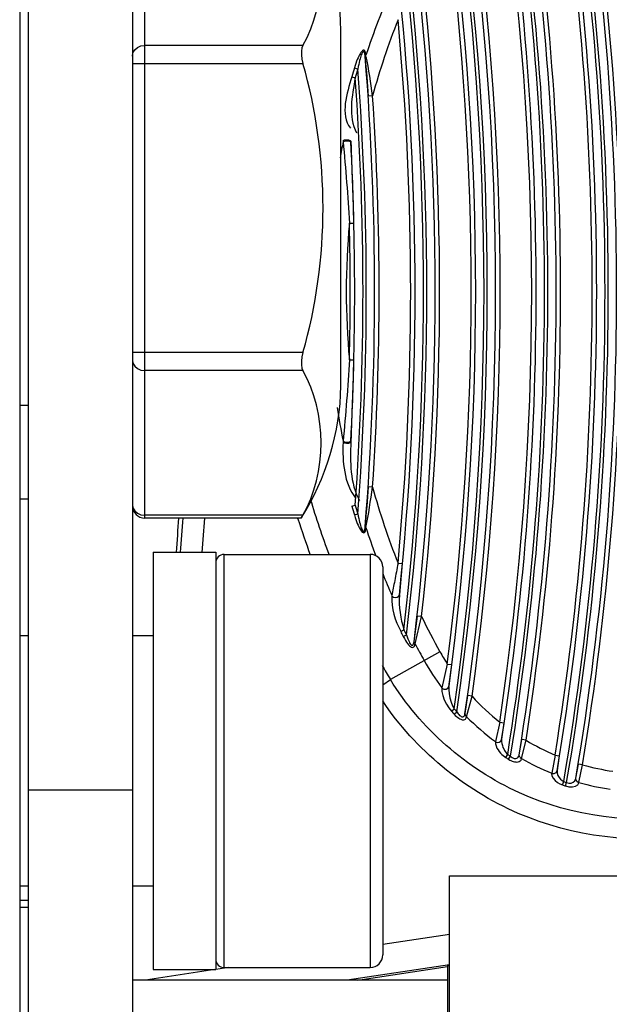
# Paper-space layout 'Sheet' of a CAD drawing. Header units: inches. Extents: x 0.2 to 10.8, y 0.2 to 8.3.
# Tile 466 of 545: x 10.0374 to 10.0939, y 4.4159 to 4.5103. Entities that reach past the tile are written whole.
import ezdxf

# ---------------------------------------------------------------- set-up
doc = ezdxf.new("R2010")
doc.units = ezdxf.units.IN
doc.header["$MEASUREMENT"] = 0
doc.layers.get('0').update_dxf_attribs({"lineweight": 5})
doc.layers.add('02___PRT_ALL_AXES', color=7, linetype='Continuous')
doc.layers.add('06___PRT_ALL_SURFS', color=7, linetype='Continuous')

psp = doc.layouts.new('Sheet')

# ---------------------------------------------------------------- linework, layer by layer
at = {"color": 0, "linetype": 'ByBlock', "lineweight": -3}
for p, q in [((10.03741664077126, 4.564211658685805), (10.03741664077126, 4.340211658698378)), ((10.04941664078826, 4.462498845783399), (10.04941664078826, 4.521924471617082)), ((10.06457116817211, 4.507800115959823), (10.04941664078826, 4.507800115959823)), ((10.07060399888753, 4.506907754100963), (10.07053459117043, 4.506767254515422)), ((10.07054078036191, 4.506708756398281), (10.0705345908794, 4.506767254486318)), ((10.07061011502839, 4.506848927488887), (10.07060399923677, 4.506907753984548)), ((10.04821664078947, 4.506068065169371), (10.06457116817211, 4.506068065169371)), ((10.06949846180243, 4.505634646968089), (10.06982973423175, 4.505533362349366)), ((10.06924892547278, 4.504800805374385), (10.06958137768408, 4.504703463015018)), ((10.07124652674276, 4.502957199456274), (10.07084766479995, 4.50293047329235)), ((10.06842052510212, 4.498674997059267), (10.06842425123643, 4.498571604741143)), ((10.06915921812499, 4.498626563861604), (10.06916304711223, 4.498523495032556)), ((10.06902465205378, 4.490758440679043), (10.06942429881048, 4.490767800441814)), ((10.06457116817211, 4.478355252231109), (10.04821664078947, 4.478355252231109)), ((10.06902465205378, 4.477664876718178), (10.06942429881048, 4.477655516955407)), ((10.06457116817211, 4.476623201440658), (10.04941664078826, 4.476623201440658)), ((10.03741664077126, 4.473323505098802), (10.03821664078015, 4.473323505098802)), ((10.06842425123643, 4.469851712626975), (10.06842052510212, 4.469748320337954)), ((10.06916304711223, 4.469899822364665), (10.06915921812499, 4.469796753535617)), ((10.07124652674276, 4.465466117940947), (10.07084766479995, 4.465492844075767)), ((10.03821664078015, 4.464307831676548), (10.03741664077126, 4.464307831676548)), ((10.06924892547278, 4.463622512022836), (10.06958137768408, 4.4637198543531)), ((10.06457116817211, 4.462766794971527), (10.04941664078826, 4.462766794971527)), ((10.06441498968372, 4.462498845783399), (10.04941664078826, 4.462498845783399)), ((10.06409470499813, 4.462417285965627), (10.06407113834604, 4.46249261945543)), ((10.06410997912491, 4.462422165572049), (10.06409070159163, 4.462498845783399)), ((10.06457116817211, 4.462766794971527), (10.06441498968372, 4.462498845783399)), ((10.06949846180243, 4.462788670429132), (10.06982973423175, 4.462889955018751)), ((10.0705345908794, 4.461656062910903), (10.07054078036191, 4.46171456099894)), ((10.07060399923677, 4.461515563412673), (10.0705345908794, 4.461656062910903)), ((10.07060399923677, 4.461515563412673), (10.07061011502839, 4.461574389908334)), ((10.05701664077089, 4.419411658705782), (10.05701664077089, 4.459011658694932)), ((10.07101664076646, 4.459011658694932), (10.07101664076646, 4.419411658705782)), ((10.07221664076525, 4.457811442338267), (10.07221664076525, 4.420611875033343)), ((10.07368509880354, 4.458160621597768), (10.07408311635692, 4.458123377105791)), ((10.07408311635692, 4.458123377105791), (10.07381746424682, 4.455154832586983)), ((10.07375562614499, 4.455044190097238), (10.07381746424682, 4.455154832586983)), ((10.0752285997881, 4.450661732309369), (10.07554068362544, 4.453104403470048)), ((10.07531882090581, 4.450452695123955), (10.07593796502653, 4.453059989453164)), ((10.07593796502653, 4.453059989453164), (10.07554068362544, 4.453104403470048)), ((10.07394093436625, 4.451626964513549), (10.07425120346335, 4.451781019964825)), ((10.07418806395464, 4.451133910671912), (10.07449716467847, 4.451290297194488)), ((10.07531884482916, 4.450452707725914), (10.07522859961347, 4.450661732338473)), ((10.07770926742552, 4.449676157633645), (10.07295783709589, 4.447023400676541)), ((10.07841168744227, 4.448502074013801), (10.07788503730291, 4.446213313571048)), ((10.07841168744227, 4.448502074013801), (10.07880817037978, 4.448451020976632)), ((10.07880817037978, 4.448451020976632), (10.07855979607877, 4.446365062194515)), ((10.07221664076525, 4.446506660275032), (10.07295784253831, 4.447023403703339)), ((10.08010768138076, 4.443755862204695), (10.08038125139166, 4.445473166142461)), ((10.08025801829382, 4.44345342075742), (10.08077716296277, 4.445417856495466)), ((10.08077716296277, 4.445417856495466), (10.08038125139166, 4.445473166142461)), ((10.07880832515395, 4.443980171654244), (10.07906669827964, 4.444210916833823)), ((10.07906852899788, 4.443693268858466), (10.07932333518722, 4.443927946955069)), ((10.08025253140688, 4.443424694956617), (10.08010203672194, 4.443727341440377)), ((10.08343739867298, 4.442931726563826), (10.08301835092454, 4.441069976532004)), ((10.08343739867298, 4.442931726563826), (10.08383277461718, 4.442872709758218)), ((10.08383277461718, 4.442872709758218), (10.08361970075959, 4.441286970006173)), ((10.08530148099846, 4.439802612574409), (10.08555896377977, 4.441253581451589)), ((10.08552519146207, 4.439437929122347), (10.08595398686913, 4.441192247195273)), ((10.08595398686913, 4.441192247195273), (10.08555896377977, 4.441253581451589)), ((10.08401440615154, 4.4395411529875), (10.08420141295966, 4.439832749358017)), ((10.08428456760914, 4.439370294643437), (10.08446787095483, 4.439664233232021)), ((10.0887478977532, 4.439775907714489), (10.08841435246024, 4.438039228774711)), ((10.0887478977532, 4.439775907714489), (10.0891425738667, 4.439712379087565)), ((10.0891425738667, 4.439712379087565), (10.08893896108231, 4.438294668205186)), ((10.08551983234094, 4.439413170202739), (10.08538958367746, 4.439506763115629)), ((10.0907294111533, 4.437545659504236), (10.09098511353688, 4.438911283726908)), ((10.09137960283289, 4.438846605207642), (10.09098511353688, 4.438911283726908)), ((10.09103018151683, 4.437145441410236), (10.09137960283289, 4.438846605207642)), ((10.08841176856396, 4.438014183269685), (10.0886404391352, 4.437999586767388)), ((10.08946102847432, 4.436908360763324), (10.08957337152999, 4.437236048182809)), ((10.08974002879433, 4.436814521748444), (10.08984854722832, 4.437143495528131)), ((10.09102472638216, 4.437121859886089), (10.09085469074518, 4.437209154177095)), ((10.03821664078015, 4.425832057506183), (10.03741664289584, 4.425832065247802)), ((10.07861672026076, 4.422591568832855), (10.07221668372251, 4.421629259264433)), ((10.05613901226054, 4.419211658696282), (10.04948888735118, 4.418211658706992)), ((10.05746903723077, 4.419411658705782), (10.05621492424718, 4.419223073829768)), ((10.07861671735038, 4.419677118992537), (10.06882330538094, 4.418211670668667)), ((10.06981664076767, 4.418211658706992), (10.07843277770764, 4.419504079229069)), ((10.0784166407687, 4.418211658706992), (10.04821664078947, 4.418211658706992))]:
    psp.add_line(p, q, dxfattribs=at)
for points in [[(10.04821664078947, 4.506760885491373), (10.04827537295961, 4.507082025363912), (10.04844582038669, 4.50737172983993), (10.04871129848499, 4.507601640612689), (10.04904582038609, 4.507749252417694), (10.04941664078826, 4.507800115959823)], [(10.06457116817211, 4.507800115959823), (10.0644720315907, 4.507553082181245), (10.06442148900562, 4.507244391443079), (10.06442075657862, 4.506891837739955), (10.06447057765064, 4.506493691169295), (10.06457116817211, 4.506068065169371)], [(10.07060399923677, 4.506907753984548), (10.07059401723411, 4.506988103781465), (10.07058183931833, 4.507059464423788), (10.07056755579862, 4.507122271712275), (10.07055133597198, 4.50717657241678), (10.0705334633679, 4.507222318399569), (10.07051417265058, 4.507259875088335), (10.07049330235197, 4.507290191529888), (10.07047010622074, 4.507314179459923), (10.07044327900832, 4.507331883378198), (10.07041144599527, 4.507341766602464), (10.07037390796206, 4.507340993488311), (10.07033107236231, 4.50732683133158), (10.07028394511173, 4.507297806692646), (10.07023258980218, 4.507252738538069), (10.07017632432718, 4.507189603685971), (10.07011526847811, 4.507106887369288), (10.07005103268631, 4.507005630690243), (10.06998576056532, 4.506889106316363), (10.06991997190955, 4.506758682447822), (10.06985294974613, 4.506613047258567), (10.06978432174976, 4.506450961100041), (10.06971437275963, 4.506272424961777), (10.06964337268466, 4.506077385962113), (10.06957138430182, 4.505865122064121), (10.06949846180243, 4.505634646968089)], [(10.0705345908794, 4.506767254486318), (10.0705257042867, 4.506847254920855), (10.07051559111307, 4.506918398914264), (10.07050430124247, 4.506981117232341), (10.07049194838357, 4.507035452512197), (10.07047872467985, 4.507081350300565), (10.07046477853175, 4.507119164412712), (10.07044997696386, 4.507149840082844), (10.07043379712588, 4.50717430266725), (10.0704153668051, 4.507192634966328), (10.07039380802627, 4.507203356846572), (10.07036872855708, 4.507203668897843), (10.0703404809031, 4.50719083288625), (10.07030978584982, 4.507163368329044), (10.07027670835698, 4.507120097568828), (10.07024084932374, 4.507059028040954), (10.07020232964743, 4.506978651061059), (10.07016219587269, 4.50687995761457), (10.07012177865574, 4.506766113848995), (10.07008138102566, 4.506638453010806), (10.07004055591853, 4.506495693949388), (10.06999908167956, 4.506336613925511), (10.06995713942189, 4.506161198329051), (10.06991490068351, 4.50596937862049), (10.06987241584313, 4.505760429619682), (10.06982973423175, 4.505533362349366)], [(10.06842052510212, 4.498674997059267), (10.06856563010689, 4.498731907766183), (10.0687595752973, 4.498757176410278), (10.06895362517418, 4.498744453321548), (10.06909901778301, 4.49869693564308), (10.06915921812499, 4.498626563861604)], [(10.06842417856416, 4.498571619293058), (10.06856926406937, 4.498628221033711), (10.06876327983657, 4.498653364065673), (10.0689574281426, 4.498640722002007), (10.06910287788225, 4.498593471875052), (10.06916304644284, 4.498523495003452)], [(10.06457116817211, 4.478355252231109), (10.0644720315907, 4.477937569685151), (10.06442148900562, 4.477542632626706), (10.06442075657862, 4.477188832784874), (10.06447057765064, 4.47687569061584), (10.06457116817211, 4.476623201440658)], [(10.04821664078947, 4.477662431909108), (10.04827537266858, 4.477341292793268), (10.04844581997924, 4.477051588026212), (10.04871129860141, 4.47682167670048), (10.04904582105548, 4.476674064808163), (10.04941664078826, 4.476623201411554)], [(10.06842077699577, 4.469748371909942), (10.06856590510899, 4.469691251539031), (10.06875988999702, 4.469665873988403), (10.0689539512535, 4.469678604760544), (10.06909928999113, 4.469726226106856), (10.06915935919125, 4.469796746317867)], [(10.06842425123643, 4.469851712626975), (10.06856934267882, 4.469795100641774), (10.06876332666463, 4.469769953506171), (10.06895743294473, 4.469782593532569), (10.06910286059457, 4.469829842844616), (10.06916304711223, 4.469899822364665)], [(10.04821664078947, 4.463806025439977), (10.04827537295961, 4.463484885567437), (10.04844582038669, 4.46319518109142), (10.04871129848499, 4.46296527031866), (10.04904582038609, 4.462817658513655), (10.04941664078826, 4.462766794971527)], [(10.06949846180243, 4.462788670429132), (10.06957024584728, 4.462561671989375), (10.06964176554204, 4.462350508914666), (10.06971359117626, 4.462152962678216), (10.06978432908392, 4.46197233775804), (10.06985316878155, 4.461809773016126), (10.06992075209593, 4.461663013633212), (10.06998684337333, 4.461532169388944), (10.07005091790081, 4.461417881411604), (10.07011467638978, 4.461317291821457), (10.07018172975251, 4.461227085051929), (10.07025439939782, 4.461149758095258), (10.07033408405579, 4.461095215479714), (10.07041286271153, 4.461082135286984), (10.07047711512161, 4.46111524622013), (10.07052516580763, 4.461183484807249), (10.07056101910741, 4.461277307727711), (10.0705866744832, 4.461389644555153), (10.07060399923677, 4.461515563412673)], [(10.06982973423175, 4.462889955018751), (10.06987174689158, 4.462666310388), (10.06991394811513, 4.462458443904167), (10.06995667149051, 4.462264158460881), (10.06999908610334, 4.462086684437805), (10.07004068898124, 4.461927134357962), (10.07008185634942, 4.461783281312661), (10.07012244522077, 4.461655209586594), (10.07016213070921, 4.461543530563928), (10.07020197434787, 4.461445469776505), (10.07024429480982, 4.461357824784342), (10.0702907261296, 4.461283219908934), (10.07034242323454, 4.46123124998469), (10.07039485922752, 4.461220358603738), (10.07043861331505, 4.461255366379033), (10.07047267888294, 4.46132437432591), (10.07049926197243, 4.461418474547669), (10.07051953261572, 4.461530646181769), (10.0705345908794, 4.461656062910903)], [(10.07309885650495, 4.45500566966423), (10.0732464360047, 4.454923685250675), (10.07343217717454, 4.45489152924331), (10.07361426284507, 4.454916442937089), (10.0737516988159, 4.454992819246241)], [(10.07418806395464, 4.451133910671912), (10.07429234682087, 4.45093705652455), (10.07439501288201, 4.450760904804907), (10.07449517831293, 4.450605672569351), (10.0745923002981, 4.450471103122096), (10.07468579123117, 4.450357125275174), (10.07477823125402, 4.450260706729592), (10.07487728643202, 4.450177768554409), (10.07497722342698, 4.450119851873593), (10.07507054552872, 4.450096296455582), (10.07515068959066, 4.450110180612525), (10.07521344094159, 4.450156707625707), (10.07525955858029, 4.450227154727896), (10.07529175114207, 4.450314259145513), (10.07531259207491, 4.450412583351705)], [(10.07449716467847, 4.451290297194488), (10.07455918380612, 4.451099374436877), (10.0746209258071, 4.450928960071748), (10.07468181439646, 4.450779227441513), (10.07474148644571, 4.450649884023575), (10.07479955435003, 4.450540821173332), (10.07485759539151, 4.450449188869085), (10.07492065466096, 4.450371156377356), (10.07498535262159, 4.45031793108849), (10.07504700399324, 4.450298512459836), (10.07510132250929, 4.450315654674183), (10.07514532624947, 4.450364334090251), (10.07517915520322, 4.450436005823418), (10.07520431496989, 4.450523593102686), (10.07522230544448, 4.450621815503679)], [(10.07788182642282, 4.446176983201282), (10.07789240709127, 4.445872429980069), (10.07797202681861, 4.445499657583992), (10.07812401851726, 4.445074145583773), (10.07832716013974, 4.444661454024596), (10.07855871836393, 4.444294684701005), (10.07880832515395, 4.443980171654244)], [(10.07788182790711, 4.446176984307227), (10.07807409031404, 4.446090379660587), (10.0782921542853, 4.446091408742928), (10.07847072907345, 4.446179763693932), (10.07855634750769, 4.446328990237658)], [(10.07855634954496, 4.446328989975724), (10.07854847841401, 4.446029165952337), (10.07858331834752, 4.445665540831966), (10.07866387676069, 4.445253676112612), (10.07877913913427, 4.444857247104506), (10.07891562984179, 4.444507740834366), (10.07906669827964, 4.444210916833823)], [(10.07906852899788, 4.443693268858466), (10.0791784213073, 4.443580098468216), (10.07928533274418, 4.443481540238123), (10.0793917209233, 4.443394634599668), (10.07949916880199, 4.443318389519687), (10.07960733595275, 4.443253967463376), (10.07971575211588, 4.443203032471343), (10.07982200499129, 4.443168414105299), (10.07992031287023, 4.4431529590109), (10.08000623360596, 4.443156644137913), (10.080079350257, 4.443177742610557), (10.08014100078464, 4.44321552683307), (10.08019113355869, 4.443270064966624), (10.0802286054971, 4.443340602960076), (10.08025253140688, 4.443424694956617)], [(10.07932333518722, 4.443927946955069), (10.0793910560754, 4.443822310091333), (10.07945752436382, 4.443730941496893), (10.079524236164, 4.443651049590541), (10.07959220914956, 4.443581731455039), (10.07966127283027, 4.443524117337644), (10.07973120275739, 4.44347981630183), (10.07980053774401, 4.443451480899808), (10.07986554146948, 4.443441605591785), (10.07992324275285, 4.443449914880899), (10.079973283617, 4.443474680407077), (10.08001651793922, 4.443515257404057), (10.08005291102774, 4.443571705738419), (10.08008165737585, 4.443643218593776), (10.08010203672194, 4.443727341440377)], [(10.08301564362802, 4.441041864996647), (10.08320145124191, 4.4409886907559), (10.08339207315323, 4.441014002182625), (10.08354238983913, 4.441111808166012), (10.0836168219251, 4.441258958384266)], [(10.08301565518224, 4.4410418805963), (10.08302402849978, 4.440856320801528), (10.08307856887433, 4.440652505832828), (10.08316694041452, 4.440452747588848), (10.08327321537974, 4.44027235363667), (10.08338902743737, 4.440111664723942), (10.08351172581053, 4.439967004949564), (10.08363824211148, 4.43983784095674), (10.08376605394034, 4.439723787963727), (10.08389230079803, 4.439624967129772), (10.08401440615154, 4.4395411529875)], [(10.08361683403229, 4.441258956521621), (10.08361220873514, 4.441075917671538), (10.08363742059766, 4.440877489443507), (10.0836854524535, 4.440685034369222), (10.08374650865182, 4.44051278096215), (10.08381501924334, 4.440360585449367), (10.08388901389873, 4.440224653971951), (10.08396641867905, 4.440104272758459), (10.08404552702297, 4.439998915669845), (10.08412443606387, 4.439908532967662), (10.08420141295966, 4.439832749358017)], [(10.08446787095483, 4.439664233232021), (10.08454269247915, 4.439603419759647), (10.08461423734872, 4.439554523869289), (10.0846849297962, 4.439514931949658), (10.08475697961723, 4.439483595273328), (10.08483152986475, 4.439461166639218), (10.08490906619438, 4.439449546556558), (10.08498865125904, 4.439451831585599), (10.08506717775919, 4.439471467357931), (10.08514091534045, 4.439511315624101), (10.08520685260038, 4.43957458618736), (10.08526062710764, 4.439664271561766), (10.08529603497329, 4.439777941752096)], [(10.08539503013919, 4.43953155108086), (10.08531597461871, 4.439660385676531), (10.08530148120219, 4.439802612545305)], [(10.08428456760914, 4.439370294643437), (10.08440222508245, 4.439301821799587), (10.0845139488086, 4.439245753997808), (10.08462359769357, 4.439199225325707), (10.08473457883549, 4.439160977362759), (10.08484855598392, 4.439131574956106), (10.0849660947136, 4.439112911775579), (10.08508552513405, 4.439108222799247), (10.08520189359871, 4.439121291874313), (10.08530934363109, 4.439155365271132), (10.08540306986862, 4.439213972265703), (10.08547627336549, 4.439300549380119), (10.08551983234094, 4.439413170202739)], [(10.08841176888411, 4.438014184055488), (10.08844183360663, 4.437781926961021), (10.08856087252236, 4.437550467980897), (10.08874043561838, 4.43734103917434), (10.08896199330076, 4.437160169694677), (10.0892081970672, 4.437014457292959), (10.08946102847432, 4.436908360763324)], [(10.08864305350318, 4.43802461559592), (10.08883942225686, 4.438120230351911), (10.08893896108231, 4.438294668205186)], [(10.08893627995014, 4.438269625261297), (10.08894314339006, 4.438040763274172), (10.08900946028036, 4.43781834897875), (10.0891174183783, 4.437621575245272), (10.08925498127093, 4.437455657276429), (10.08941084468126, 4.43732610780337), (10.08957337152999, 4.437236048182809)], [(10.08974002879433, 4.436814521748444), (10.09007571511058, 4.436736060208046), (10.09039789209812, 4.436724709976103), (10.09068629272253, 4.436784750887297), (10.09090854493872, 4.436919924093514), (10.09102472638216, 4.437121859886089)], [(10.08984854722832, 4.437143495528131), (10.09006748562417, 4.437085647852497), (10.09028162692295, 4.437092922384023), (10.09047769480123, 4.437168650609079), (10.09063420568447, 4.437314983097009), (10.09072394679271, 4.437522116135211)], [(10.09086018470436, 4.43723276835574), (10.09075148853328, 4.437377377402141), (10.09072941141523, 4.437545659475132)]]:
    psp.add_lwpolyline(points, dxfattribs=at)
for centre, radius, start, end in [((9.812687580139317, 4.48421165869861), 0.2808423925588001, 350.3710566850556, 9.628943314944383), ((9.814687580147, 4.48421165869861), 0.2791576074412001, 350.2931138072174, 9.706886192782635), ((9.812687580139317, 4.48421165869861), 0.2800428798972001, 350.5577411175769, 9.44225888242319), ((9.814687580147, 4.48421165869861), 0.2799571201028, 350.3997002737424, 9.600299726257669), ((9.814687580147, 4.48421165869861), 0.2803862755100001, 350.6889092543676, 9.311090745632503), ((9.80688758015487, 4.48421165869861), 0.2808423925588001, 350.9079710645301, 9.09202893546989), ((9.808887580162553, 4.48421165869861), 0.2791576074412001, 350.8175945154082, 9.182405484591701), ((9.808887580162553, 4.48421165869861), 0.2799571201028, 350.8676149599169, 9.132385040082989), ((9.812687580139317, 4.48421165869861), 0.27961372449, 350.8558813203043, 9.144118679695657), ((9.80688758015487, 4.48421165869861), 0.2800428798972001, 351.1772031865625, 8.822796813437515), ((9.808887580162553, 4.48421165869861), 0.2803862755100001, 351.17429986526, 8.825700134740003), ((9.80688758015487, 4.48421165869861), 0.27961372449, 351.5102778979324, 8.48972210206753), ((9.803087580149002, 4.48421165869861), 0.2791576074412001, 351.7029908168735, 8.29700918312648), ((9.803087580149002, 4.48421165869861), 0.2799571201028, 351.6853623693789, 8.314637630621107), ((9.801087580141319, 4.48421165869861), 0.2808423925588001, 351.8114415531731, 8.188558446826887), ((9.803087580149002, 4.48421165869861), 0.2803862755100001, 352.0471335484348, 7.952866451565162), ((10.04352499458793, 4.508750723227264), 0.02469695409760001, 1.187913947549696, 32.23654637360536), ((9.801087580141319, 4.48421165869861), 0.2800428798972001, 352.2255050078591, 7.774494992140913), ((9.801087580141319, 4.48421165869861), 0.27961372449, 352.6626939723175, 7.337306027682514), ((9.797287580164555, 4.48421165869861), 0.2791576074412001, 353.2272849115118, 6.772715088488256), ((9.797287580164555, 4.48421165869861), 0.2799571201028, 353.1089305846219, 6.8910694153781), ((9.795287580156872, 4.48421165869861), 0.2808423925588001, 353.3689022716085, 6.631097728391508), ((9.797287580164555, 4.48421165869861), 0.2803862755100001, 353.6211154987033, 6.378884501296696), ((10.13956681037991, 4.48421165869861), 0.07257735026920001, 156.3153481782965, 161.8259026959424), ((9.795287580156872, 4.48421165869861), 0.2800428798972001, 354.033789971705, 5.966210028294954), ((10.13956681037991, 4.48421165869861), 0.07084529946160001, 158.4250984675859, 164.6569190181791), ((9.795287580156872, 4.48421165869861), 0.27961372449, 354.654116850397, 5.345883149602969), ((9.791487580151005, 4.48421165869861), 0.2799571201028, 355.3787826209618, 4.62121737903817), ((10.13956681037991, 4.48421165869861), 0.07327017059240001, 162.9992938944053, 163.6799167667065), ((10.13956681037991, 4.48421165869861), 0.07292376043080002, 162.9992938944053, 163.6799167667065), ((9.789487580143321, 4.48421165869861), 0.2808423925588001, 355.815666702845, 4.184333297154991), ((9.791487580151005, 4.48421165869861), 0.2791576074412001, 355.6195549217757, 4.380445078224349), ((9.791487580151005, 4.48421165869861), 0.2803862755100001, 356.1665667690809, 3.833433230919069), ((10.13956681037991, 4.48421165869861), 0.07257735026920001, 168.5883222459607, 169.8271866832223), ((9.789487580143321, 4.48421165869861), 0.2800428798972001, 357.0494575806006, 2.950542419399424), ((10.13956681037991, 4.48421165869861), 0.07084529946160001, 174.6977579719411, 185.3022420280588), ((9.789487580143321, 4.48421165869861), 0.27961372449, 358.6583730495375, 1.341626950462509), ((10.04352499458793, 4.475672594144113), 0.02469695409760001, 327.7634536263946, 358.8120860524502), ((10.13956681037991, 4.48421165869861), 0.07257735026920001, 188.8112249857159, 191.4116777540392), ((10.13956681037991, 4.48421165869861), 0.07084529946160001, 195.3430809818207, 201.574901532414), ((10.13367519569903, 4.48437939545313), 0.07127907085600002, 196.3459712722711, 200.8893979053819), ((10.04941664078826, 4.463698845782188), 0.0012, 180, 270), ((10.13956681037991, 4.48421165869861), 0.07327017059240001, 196.3200832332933, 197.0007061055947), ((10.13956681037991, 4.48421165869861), 0.07292376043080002, 196.3200824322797, 197.0007061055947), ((9.733416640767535, 4.48421165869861), 0.3200000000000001, 355.5190189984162, 356.1077470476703), ((9.733816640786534, 4.48421165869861), 0.3200000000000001, 355.5188534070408, 356.108683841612), ((9.731898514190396, 4.484211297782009), 0.3239879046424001, 355.5726130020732, 356.155212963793), ((10.13411986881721, 4.484366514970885), 0.07338455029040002, 197.4034811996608, 200.2501572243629), ((10.13956681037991, 4.48421165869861), 0.07257735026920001, 198.1740973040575, 200.4355888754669), ((10.05701664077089, 4.458211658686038), 0.0008000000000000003, 90, 180), ((10.07101664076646, 4.457811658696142), 0.0012, 0, 90), ((10.13956681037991, 4.48421165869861), 0.07257735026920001, 201.8770344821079, 203.6846518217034), ((10.13956681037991, 4.48421165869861), 0.07084529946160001, 206.0856337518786, 209.1749300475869), ((10.13956681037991, 4.48421165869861), 0.07327017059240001, 206.4054117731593, 206.8366906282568), ((10.13956681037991, 4.48421165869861), 0.07292376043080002, 206.4054117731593, 206.8366906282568), ((10.13956681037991, 4.48421165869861), 0.07257735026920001, 207.7195815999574, 209.1749300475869), ((10.09765630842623, 4.460812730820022), 0.0228452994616, 209.1749300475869, 212.6067787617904), ((10.1347366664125, 4.48487082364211), 0.07245033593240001, 210.249466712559, 211.4927901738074), ((10.09765630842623, 4.460812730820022), 0.02457735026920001, 209.1749300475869, 216.4427426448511), ((10.09765630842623, 4.460812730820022), 0.0228452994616, 222.3668421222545, 231.5084070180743), ((10.09765630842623, 4.460812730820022), 0.0252701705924, 221.7670692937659, 222.6452671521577), ((10.09765630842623, 4.460812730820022), 0.0249237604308, 221.7670683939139, 222.6452668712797), ((10.09765630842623, 4.460812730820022), 0.02457735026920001, 224.935743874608, 233.4454900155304), ((10.09765630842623, 4.460812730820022), 0.0228452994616, 239.1867171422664, 247.0489218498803), ((10.09765630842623, 4.460812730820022), 0.0252701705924, 237.3271086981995, 238.0518779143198), ((10.09765630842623, 4.460812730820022), 0.0249237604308, 237.3271086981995, 238.0518779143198), ((10.09765630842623, 4.460812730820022), 0.02457735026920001, 240.4232303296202, 247.9116731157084), ((10.09765630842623, 4.460812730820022), 0.0228452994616, 254.0529892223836, 261.5324612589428), ((10.09765630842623, 4.460812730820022), 0.0252701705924, 251.0764369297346, 251.7438478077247), ((10.09765630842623, 4.460812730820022), 0.0249237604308, 251.0764365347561, 251.7438495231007), ((10.09765630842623, 4.460812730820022), 0.02457735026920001, 254.3593565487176, 261.5332005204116), ((10.05701664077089, 4.420211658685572), 0.0008000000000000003, 180, 270), ((10.07101664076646, 4.420611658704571), 0.0012, 270, 0)]:
    psp.add_arc(centre, radius, start, end, dxfattribs=at)
for points in [[(10.06457116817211, 4.507800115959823), (10.06688122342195, 4.51179973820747), (10.06688122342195, 4.517656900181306), (10.06457116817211, 4.521656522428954)], [(10.07084766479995, 4.50293047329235), (10.07076491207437, 4.504165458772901), (10.07069433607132, 4.505402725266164), (10.07054360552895, 4.50663126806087)], [(10.07124652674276, 4.502957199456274), (10.07106493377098, 4.50422488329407), (10.07089419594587, 4.505496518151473), (10.07062373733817, 4.506748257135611)], [(10.06457116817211, 4.478355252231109), (10.06713411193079, 4.487230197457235), (10.06713411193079, 4.497193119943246), (10.06457116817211, 4.506068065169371)], [(10.06924892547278, 4.504800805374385), (10.06878549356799, 4.503218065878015), (10.06811026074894, 4.50116065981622), (10.06911773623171, 4.499854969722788)], [(10.06958137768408, 4.504703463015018), (10.06928099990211, 4.502967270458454), (10.06887549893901, 4.50096850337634), (10.06971467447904, 4.499419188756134)], [(10.06842425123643, 4.498571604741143), (10.06865938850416, 4.495970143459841), (10.06888877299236, 4.493366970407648), (10.06902465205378, 4.490758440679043)], [(10.06916304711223, 4.498523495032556), (10.06925891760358, 4.495938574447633), (10.06936373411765, 4.493353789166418), (10.06942429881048, 4.490767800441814)], [(10.06902465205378, 4.477664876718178), (10.06888877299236, 4.475056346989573), (10.0686597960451, 4.472453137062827), (10.06842425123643, 4.469851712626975)], [(10.06942429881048, 4.477655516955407), (10.06936373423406, 4.475069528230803), (10.06925888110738, 4.472484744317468), (10.06916304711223, 4.469899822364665)], [(10.06457116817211, 4.462766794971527), (10.06688122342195, 4.466766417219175), (10.06688122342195, 4.472623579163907), (10.06457116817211, 4.476623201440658)], [(10.06842052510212, 4.469748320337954), (10.06835312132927, 4.467914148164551), (10.0684824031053, 4.465797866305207), (10.06964895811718, 4.464380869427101)], [(10.06915921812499, 4.469796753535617), (10.06907986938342, 4.467903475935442), (10.06908140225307, 4.465840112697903), (10.06997927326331, 4.464171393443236)], [(10.07054078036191, 4.46171456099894), (10.07067351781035, 4.462971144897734), (10.07076318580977, 4.464232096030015), (10.07084766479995, 4.465492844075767)], [(10.07061011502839, 4.461574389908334), (10.0708593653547, 4.462865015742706), (10.07106013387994, 4.464164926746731), (10.07124652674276, 4.465466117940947)], [(10.07309883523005, 4.4550056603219), (10.07301283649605, 4.453850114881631), (10.07338509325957, 4.452645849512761), (10.07395362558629, 4.451636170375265)], [(10.07381357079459, 4.455103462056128), (10.07371827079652, 4.453990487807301), (10.07392813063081, 4.452850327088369), (10.07425120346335, 4.451781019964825)]]:
    psp.add_open_spline(points, degree=3, dxfattribs=at)
for points, knots in [([(10.07368509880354, 4.458160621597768), (10.07357904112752, 4.45760623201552), (10.07338008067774, 4.456572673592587), (10.07318545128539, 4.455538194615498), (10.07310263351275, 4.455057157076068)], [0, 0, 0, 0, 0.5362585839, 1, 1, 1, 1]), ([(10.10167798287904, 4.434001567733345), (10.09625278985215, 4.433114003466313), (10.08462826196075, 4.434572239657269), (10.07583221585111, 4.442347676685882), (10.07295783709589, 4.447023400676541)], [0, 0, 0, 0, 0.5003978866, 1, 1, 1, 1]), ([(10.10200471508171, 4.432127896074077), (10.09644076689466, 4.431219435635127), (10.08455117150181, 4.432613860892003), (10.07535340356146, 4.440296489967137), (10.07221363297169, 4.444970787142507)], [0, 0, 0, 0, 0.5002977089, 1, 1, 1, 1])]:
    psp.add_open_spline(points, degree=3, knots=knots, dxfattribs=at)
at = {"layer": '02___PRT_ALL_AXES', "color": 0, "linetype": 'ByBlock', "lineweight": -3}
for p, q in [((10.03821664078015, 4.564494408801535), (10.03821664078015, 4.332577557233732)), ((10.04821664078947, 4.564494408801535), (10.04821664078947, 4.332577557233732)), ((10.06821664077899, 4.475160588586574), (10.06821664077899, 4.509262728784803)), ((10.05021664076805, 4.459211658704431), (10.05621664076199, 4.459211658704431)), ((10.05021664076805, 4.459211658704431), (10.05021664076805, 4.419211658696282)), ((10.05621664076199, 4.459211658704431), (10.05621664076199, 4.419211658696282)), ((10.05701664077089, 4.459011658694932), (10.07101664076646, 4.459011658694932)), ((10.03821664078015, 4.451211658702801), (10.03741664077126, 4.451211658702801)), ((10.05021664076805, 4.451211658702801), (10.04821664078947, 4.451211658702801)), ((10.03821664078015, 4.436433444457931), (10.04821664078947, 4.436433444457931)), ((10.0786166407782, 4.428211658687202), (10.11861664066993, 4.428211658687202)), ((10.0786166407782, 4.354211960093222), (10.0786166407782, 4.428211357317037)), ((10.03821664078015, 4.427211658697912), (10.03741664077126, 4.427211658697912)), ((10.05021664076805, 4.427211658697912), (10.04821664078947, 4.427211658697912)), ((10.03741664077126, 4.425211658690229), (10.03821664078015, 4.425211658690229)), ((10.05021664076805, 4.419211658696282), (10.05621664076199, 4.419211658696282)), ((10.05701664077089, 4.419411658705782), (10.07101664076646, 4.419411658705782))]:
    psp.add_line(p, q, dxfattribs=at)
at = {"layer": '06___PRT_ALL_SURFS', "color": 0, "linetype": 'ByBlock', "lineweight": -3}
for q in [(10.0786166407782, 4.419611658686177), (10.0784166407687, 4.362811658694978)]:
    psp.add_line((10.0784166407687, 4.419611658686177), q, dxfattribs=at)

doc.saveas('drawing.dxf')
